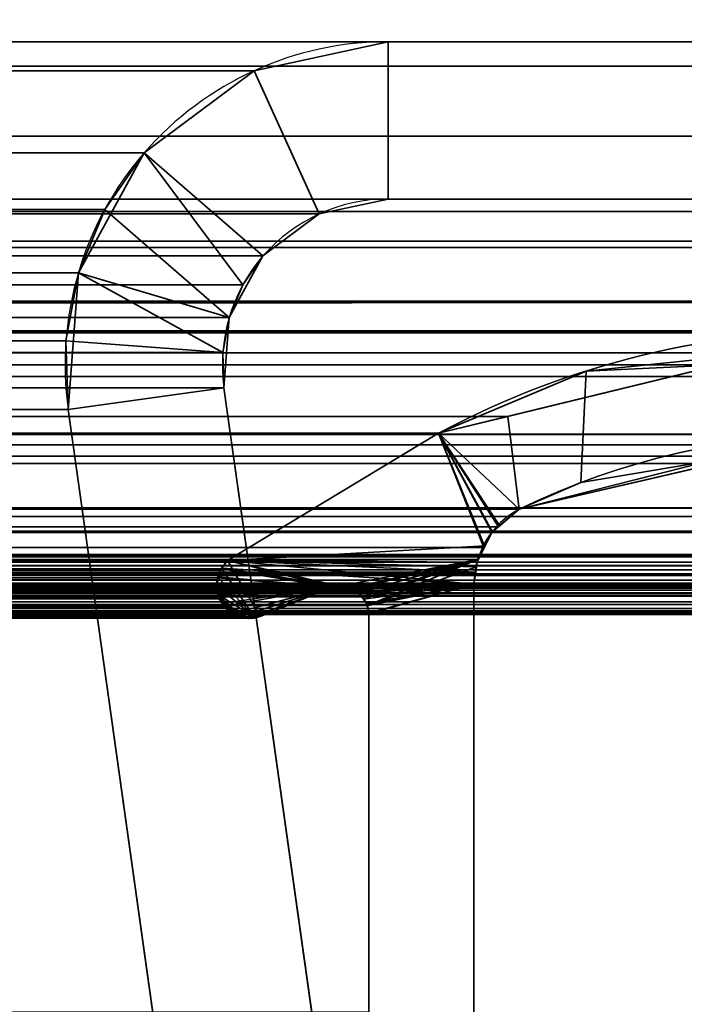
# Model space of a CAD drawing. Header units: millimetres. Extents: x -493 to 6693, y -115 to 135.
# Tile 282 of 656: x 299.67 to 306.01, y 6.82 to 16.21. Entities that reach past the tile are written whole.
import ezdxf

# ---------------------------------------------------------------- set-up
doc = ezdxf.new("R2010")
doc.units = ezdxf.units.MM
doc.layers.add('151', color=7, linetype='Continuous', true_color=0xffffff)

# ---------------------------------------------------------------- blocks, each defined once
blk = doc.blocks.new('UG_SURFACE_001')
at = {"layer": '151', "color": 252, "linetype": 'Continuous', "lineweight": 35}
for points in [[(492.5, -15, 2200.2499), (492.5, 125, 2200.2499), (-492.5, 125, 2200.2499), (-492.5, -15, 2200.2499)], [(-342.5, -15, 2050.2501), (-342.5, 125, 2050.2501), (342.5, 125, 2050.2501), (342.5, -15, 2050.2501)]]:
    blk.add_3dface(points, dxfattribs=at)
blk = doc.blocks.new('UG_SURFACE_151')
at = {"layer": '151', "color": 7, "linetype": 'Continuous', "lineweight": 35}
for points in [[(-309.2689, 12.8066, 2016.5188), (309.2689, 12.8066, 2016.5188), (307.6741, 13.2423, 2014.924)], [(-307.6741, 13.2423, 2014.924), (-309.2689, 12.8066, 2016.5188), (307.6741, 13.2423, 2014.924)], [(307.6741, 13.2423, 2014.924), (306.8175, 13.0339, 2014.0676), (-306.8175, 13.0339, 2014.0676), (-307.6741, 13.2423, 2014.924)], [(304.3227, 12.4271, 2011.5726), (-304.3227, 12.4271, 2011.5726), (-306.8175, 13.0339, 2014.0676), (306.8175, 13.0339, 2014.0676)], [(306.3062, 11.9768, 2013.5562), (304.4322, 11.5427, 2011.6823), (304.3227, 12.4271, 2011.5726), (306.8175, 13.0339, 2014.0676)], [(309.2689, 12.8066, 2016.5188), (-309.2689, 12.8066, 2016.5188), (-311.652, 12.1555, 2018.9021), (311.652, 12.1555, 2018.9021)], [(303.663, 12.2666, 2010.9129), (-303.663, 12.2666, 2010.9129), (-304.3227, 12.4271, 2011.5726), (304.3227, 12.4271, 2011.5726)], [(303.663, 12.2666, 2010.9129), (304.3227, 12.4271, 2011.5726), (304.4322, 11.5427, 2011.6823), (304.2326, 11.3749, 2011.4825)], [(307.5121, 12.2561, 2014.7622), (-308.4338, 12.0469, 2015.6839), (-307.5121, 12.2561, 2014.7622)], [(307.5121, 12.2561, 2014.7622), (308.4338, 12.0469, 2015.6839), (-308.4338, 12.0469, 2015.6839)], [(-307.5121, 12.2561, 2014.7622), (306.3062, 11.9768, 2013.5562), (307.5121, 12.2561, 2014.7622)], [(-307.5121, 12.2561, 2014.7622), (-306.3062, 11.9768, 2013.5562), (306.3062, 11.9768, 2013.5562)], [(303.663, 12.2666, 2010.9129), (301.6499, 11.0514, 2008.8999), (-301.6499, 11.0514, 2008.8999), (-303.663, 12.2666, 2010.9129)], [(304.0937, 11.1752, 2011.3437), (304.0347, 11.0607, 2011.2846), (301.6499, 11.0514, 2008.8999), (303.663, 12.2666, 2010.9129)], [(303.663, 12.2666, 2010.9129), (304.1691, 11.3216, 2011.4191), (304.0937, 11.1752, 2011.3437)], [(304.2326, 11.3749, 2011.4825), (304.1691, 11.3216, 2011.4191), (303.663, 12.2666, 2010.9129)], [(313.4445, 11.0875, 2020.6945), (311.652, 12.1555, 2018.9021), (-311.652, 12.1555, 2018.9021), (-313.4445, 11.0875, 2020.6945)], [(310.595, 11.5565, 2017.8449), (-310.595, 11.5565, 2017.8449), (-308.4338, 12.0469, 2015.6839), (308.4338, 12.0469, 2015.6839)], [(306.3062, 11.9768, 2013.5562), (-306.3062, 11.9768, 2013.5562), (-304.4322, 11.5427, 2011.6823), (304.4322, 11.5427, 2011.6823)], [(-310.7077, 11.4722, 2017.9577), (-310.595, 11.5565, 2017.8449), (310.595, 11.5565, 2017.8449)], [(310.595, 11.5565, 2017.8449), (310.605, 11.552, 2017.8549), (-310.7077, 11.4722, 2017.9577)], [(310.605, 11.552, 2017.8549), (310.7073, 11.4721, 2017.9574), (-310.7077, 11.4722, 2017.9577)], [(310.886, 11.3326, 2018.136), (-310.8725, 11.3488, 2018.1224), (-310.7077, 11.4722, 2017.9577)], [(-310.7077, 11.4722, 2017.9577), (310.7073, 11.4721, 2017.9574), (310.886, 11.3326, 2018.136)], [(304.4322, 11.5427, 2011.6823), (-304.4322, 11.5427, 2011.6823), (-304.2326, 11.3749, 2011.4825), (304.2326, 11.3749, 2011.4825)], [(304.1691, 11.3216, 2011.4191), (-304.2326, 11.3749, 2011.4825), (-304.1691, 11.3216, 2011.4191)], [(304.1691, 11.3216, 2011.4191), (304.2326, 11.3749, 2011.4825), (-304.2326, 11.3749, 2011.4825)], [(311.0107, 11.1085, 2018.2607), (-311.0102, 11.1078, 2018.2602), (-310.8901, 11.318, 2018.1401)], [(310.886, 11.3326, 2018.136), (-310.8901, 11.318, 2018.1401), (-310.8725, 11.3488, 2018.1224)], [(310.886, 11.3326, 2018.136), (310.8926, 11.3208, 2018.1425), (-310.8901, 11.318, 2018.1401)], [(-310.8901, 11.318, 2018.1401), (310.8926, 11.3208, 2018.1425), (311.0107, 11.1085, 2018.2607)], [(-304.1691, 11.3216, 2011.4191), (304.0937, 11.1752, 2011.3437), (304.1691, 11.3216, 2011.4191)], [(-304.1691, 11.3216, 2011.4191), (-304.0937, 11.1752, 2011.3437), (304.0937, 11.1752, 2011.3437)], [(304.0347, 11.0607, 2011.2846), (-304.0937, 11.1752, 2011.3437), (-304.0347, 11.0607, 2011.2846)], [(304.0347, 11.0607, 2011.2846), (304.0937, 11.1752, 2011.3437), (-304.0937, 11.1752, 2011.3437)], [(313.4445, 11.0875, 2020.6945), (-313.4445, 11.0875, 2020.6945), (-313.4978, 11.0368, 2020.7477), (313.4978, 11.0368, 2020.7477)], [(311.0184, 11.0946, 2018.2683), (-311.0615, 10.8663, 2018.3115), (-311.0196, 11.0912, 2018.2695)], [(311.0184, 11.0946, 2018.2683), (311.0615, 10.8663, 2018.3115), (-311.0615, 10.8663, 2018.3115)], [(311.0184, 11.0946, 2018.2683), (-311.0196, 11.0912, 2018.2695), (-311.0102, 11.1078, 2018.2602)], [(-311.0102, 11.1078, 2018.2602), (311.0107, 11.1085, 2018.2607), (311.0184, 11.0946, 2018.2683)], [(-313.5506, 10.9642, 2020.8006), (313.5506, 10.9642, 2020.8006), (313.5326, 11.0036, 2020.7827)], [(-313.5326, 11.0036, 2020.7827), (-313.5506, 10.9642, 2020.8006), (313.5326, 11.0036, 2020.7827)], [(313.5326, 11.0036, 2020.7827), (313.4978, 11.0368, 2020.7477), (-313.4978, 11.0368, 2020.7477), (-313.5326, 11.0036, 2020.7827)], [(-304.0347, 11.0607, 2011.2846), (304.0171, 10.9423, 2011.2672), (304.0347, 11.0607, 2011.2846)], [(-304.0347, 11.0607, 2011.2846), (-304.0171, 10.9423, 2011.2672), (304.0171, 10.9423, 2011.2672)], [(-301.5873, 10.9733, 2008.8372), (-301.6499, 11.0514, 2008.8999), (301.6499, 11.0514, 2008.8999)], [(301.6499, 11.0514, 2008.8999), (301.5881, 10.972, 2008.8382), (-301.5873, 10.9733, 2008.8372)], [(301.5881, 10.972, 2008.8382), (301.6499, 11.0514, 2008.8999), (302.6485, 10.798, 2009.8984)], [(301.6499, 11.0514, 2008.8999), (304.0347, 11.0607, 2011.2846), (304.0171, 10.9423, 2011.2672)], [(301.6499, 11.0514, 2008.8999), (302.7161, 10.8082, 2009.9661), (302.682, 10.8051, 2009.932)], [(302.682, 10.8051, 2009.932), (302.6485, 10.798, 2009.8984), (301.6499, 11.0514, 2008.8999)], [(302.8019, 10.7896, 2010.052), (302.7161, 10.8082, 2009.9661), (301.6499, 11.0514, 2008.8999), (304, 10.8277, 2011.25)], [(304.0171, 10.9423, 2011.2672), (304, 10.8277, 2011.25), (301.6499, 11.0514, 2008.8999)], [(-313.5839, 10.838, 2020.834), (313.5839, 10.838, 2020.834), (313.5758, 10.9091, 2020.8259)], [(-313.5758, 10.9091, 2020.8259), (-313.5839, 10.838, 2020.834), (313.5758, 10.9091, 2020.8259)], [(313.5758, 10.9091, 2020.8259), (313.5682, 10.9257, 2020.8182), (-313.5682, 10.9257, 2020.8182), (-313.5758, 10.9091, 2020.8259)], [(313.5506, 10.9642, 2020.8006), (-313.5506, 10.9642, 2020.8006), (-313.5682, 10.9257, 2020.8182), (313.5682, 10.9257, 2020.8182)], [(304.0171, 10.9423, 2011.2672), (-304.0171, 10.9423, 2011.2672), (-304, 10.8277, 2011.25), (304, 10.8277, 2011.25)], [(-301.5826, 10.9675, 2008.8327), (-301.5873, 10.9733, 2008.8372), (301.5881, 10.972, 2008.8382)], [(-301.5826, 10.9675, 2008.8327), (301.5881, 10.972, 2008.8382), (301.5783, 10.9593, 2008.8282)], [(301.5783, 10.9593, 2008.8282), (-301.5528, 10.8865, 2008.8029), (-301.5826, 10.9675, 2008.8327)], [(301.5783, 10.9593, 2008.8282), (301.5539, 10.8859, 2008.8038), (-301.5528, 10.8865, 2008.8029)], [(301.5539, 10.8859, 2008.8038), (301.5783, 10.9593, 2008.8282), (301.5881, 10.972, 2008.8382), (302.6485, 10.798, 2009.8984)], [(313.5839, 10.838, 2020.834), (-313.5839, 10.838, 2020.834), (-313.5854, 10.8249, 2020.8354)], [(313.5854, 10.8249, 2020.8354), (313.5839, 10.838, 2020.834), (-313.5854, 10.8249, 2020.8354)], [(-313.5854, 10.8249, 2020.8354), (-313.572, 10.7445, 2020.822), (313.572, 10.7445, 2020.822), (313.5854, 10.8249, 2020.8354)], [(312.3996, 10.8171, 2019.6495), (313.1971, 10.5484, 2020.447), (-313.1971, 10.5484, 2020.447), (-312.3996, 10.8171, 2019.6495)], [(312.3996, 10.8171, 2019.6495), (-312.3996, 10.8171, 2019.6495), (-312.3857, 10.8169, 2019.6357)], [(312.3439, 10.826, 2019.594), (-312.3857, 10.8169, 2019.6357), (-312.3131, 10.8159, 2019.5632)], [(312.3439, 10.826, 2019.594), (312.3856, 10.8193, 2019.6357), (-312.3857, 10.8169, 2019.6357)], [(-312.3857, 10.8169, 2019.6357), (312.3856, 10.8193, 2019.6357), (312.3996, 10.8171, 2019.6495)], [(-312.3131, 10.8159, 2019.5632), (312.3137, 10.8195, 2019.5637), (312.3439, 10.826, 2019.594)], [(312.3137, 10.8195, 2019.5637), (-312.3131, 10.8159, 2019.5632), (-312.26, 10.8152, 2019.51)], [(-312.26, 10.8152, 2019.51), (312.2388, 10.8035, 2019.4888), (312.3137, 10.8195, 2019.5637)], [(-312.26, 10.8152, 2019.51), (-312.2396, 10.8032, 2019.4895), (312.2388, 10.8035, 2019.4888)], [(312.2226, 10.8, 2019.4726), (312.2388, 10.8035, 2019.4888), (-312.2396, 10.8032, 2019.4895)], [(312.2042, 10.7898, 2019.4542), (-312.2396, 10.8032, 2019.4895), (-312.1823, 10.7697, 2019.4323)], [(312.2042, 10.7898, 2019.4542), (312.2226, 10.8, 2019.4726), (-312.2396, 10.8032, 2019.4895)], [(-311.0615, 5.7187, 2018.3115), (-311.0615, 10.8663, 2018.3115), (311.0615, 10.8663, 2018.3115), (311.0615, 5.7187, 2018.3115)], [(-304, 10.8277, 2011.25), (-304, 4.7035, 2011.25), (304, 4.7035, 2011.25), (304, 10.8277, 2011.25)], [(302.8019, 10.7896, 2010.052), (-302.8019, 10.7896, 2010.052), (-302.7161, 10.8082, 2009.9661), (302.7161, 10.8082, 2009.9661)], [(302.682, 10.8051, 2009.932), (-302.7161, 10.8082, 2009.9661), (-302.682, 10.8051, 2009.932)], [(302.682, 10.8051, 2009.932), (302.7161, 10.8082, 2009.9661), (-302.7161, 10.8082, 2009.9661)], [(-302.682, 10.8051, 2009.932), (302.6485, 10.798, 2009.8984), (302.682, 10.8051, 2009.932)], [(-302.682, 10.8051, 2009.932), (-302.6485, 10.798, 2009.8984), (302.6485, 10.798, 2009.8984)], [(301.96, 10.5173, 2009.2101), (302.6485, 10.798, 2009.8984), (-302.6485, 10.798, 2009.8984), (-301.96, 10.5173, 2009.2101)], [(-301.5502, 10.8796, 2008.8003), (-301.5528, 10.8865, 2008.8029), (301.5539, 10.8859, 2008.8038)], [(-301.5502, 10.8796, 2008.8003), (301.5539, 10.8859, 2008.8038), (301.5482, 10.8687, 2008.7981)], [(301.5482, 10.8687, 2008.7981), (-301.5448, 10.7907, 2008.7948), (-301.5502, 10.8796, 2008.8003)], [(301.5482, 10.8687, 2008.7981), (301.5464, 10.7907, 2008.7965), (-301.5448, 10.7907, 2008.7948)], [(301.5689, 10.6953, 2008.8189), (301.5461, 10.777, 2008.796), (301.5464, 10.7907, 2008.7965), (302.6485, 10.798, 2009.8984)], [(302.6485, 10.798, 2009.8984), (301.5464, 10.7907, 2008.7965), (301.5482, 10.8687, 2008.7981), (301.5539, 10.8859, 2008.8038)], [(302.6485, 10.798, 2009.8984), (301.6164, 10.6165, 2008.8663), (301.5713, 10.6865, 2008.8212), (301.5689, 10.6953, 2008.8189)], [(302.6485, 10.798, 2009.8984), (301.7019, 10.5484, 2008.9519), (301.6227, 10.6068, 2008.8727), (301.6164, 10.6165, 2008.8663)], [(301.7785, 10.5211, 2009.0284), (301.7296, 10.528, 2008.9796), (301.7019, 10.5484, 2008.9519), (302.6485, 10.798, 2009.8984)], [(302.6485, 10.798, 2009.8984), (301.8747, 10.5076, 2009.1248), (301.7785, 10.5211, 2009.0284)], [(302.6485, 10.798, 2009.8984), (301.96, 10.5173, 2009.2101), (301.903, 10.5036, 2009.1531), (301.8747, 10.5076, 2009.1248)], [(304, 10.8277, 2011.25), (302.8453, 10.7801, 2010.0954), (302.8019, 10.7896, 2010.052)], [(302.8748, 10.7564, 2010.1249), (302.8453, 10.7801, 2010.0954), (304, 10.8277, 2011.25)], [(304, 10.8277, 2011.25), (302.9386, 10.705, 2010.1886), (302.8748, 10.7564, 2010.1249)], [(302.9388, 10.7047, 2010.1888), (302.9386, 10.705, 2010.1886), (304, 10.8277, 2011.25)], [(304, 10.8277, 2011.25), (302.98, 10.6291, 2010.2301), (302.9388, 10.7047, 2010.1888)], [(304, 10.8277, 2011.25), (302.9838, 10.6222, 2010.2339), (302.98, 10.6291, 2010.2301)], [(302.9963, 10.5516, 2010.2463), (302.9838, 10.6222, 2010.2339), (304, 10.8277, 2011.25)], [(304, 10.8277, 2011.25), (302.9979, 10.5427, 2010.2479), (302.9963, 10.5516, 2010.2463)], [(302.9979, 6.7467, 2010.2479), (302.9979, 10.5427, 2010.2479), (304, 10.8277, 2011.25), (304, 4.7035, 2011.25)], [(313.572, 10.7445, 2020.822), (-313.572, 10.7445, 2020.822), (-313.5677, 10.736, 2020.8178), (313.5677, 10.736, 2020.8178)], [(313.5677, 10.736, 2020.8178), (-313.5677, 10.736, 2020.8178), (-313.5287, 10.6585, 2020.7787)], [(313.5287, 10.6585, 2020.7787), (313.5677, 10.736, 2020.8178), (-313.5287, 10.6585, 2020.7787)], [(-312.1823, 10.7697, 2019.4323), (312.1832, 10.7696, 2019.4333), (312.2042, 10.7898, 2019.4542)], [(312.1832, 10.7696, 2019.4333), (-312.1823, 10.7697, 2019.4323), (-312.1634, 10.7586, 2019.4135)], [(-312.1634, 10.7586, 2019.4135), (312.1261, 10.7148, 2019.376), (312.1832, 10.7696, 2019.4333)], [(-312.1634, 10.7586, 2019.4135), (-312.1286, 10.7112, 2019.3787), (312.1261, 10.7148, 2019.376)], [(312.1259, 10.7145, 2019.3758), (312.1261, 10.7148, 2019.376), (-312.1286, 10.7112, 2019.3787)], [(312.1259, 10.7145, 2019.3758), (-312.1286, 10.7112, 2019.3787), (-312.1071, 10.6819, 2019.357)], [(-312.1071, 10.6819, 2019.357), (312.0888, 10.6334, 2019.3388), (312.1259, 10.7145, 2019.3758)], [(302.98, 10.6291, 2010.2301), (-302.98, 10.6291, 2010.2301), (-302.9388, 10.7047, 2010.1888), (302.9388, 10.7047, 2010.1888)], [(302.9388, 10.7047, 2010.1888), (-302.9388, 10.7047, 2010.1888), (-302.9386, 10.705, 2010.1886)], [(-302.9386, 10.705, 2010.1886), (-302.8748, 10.7564, 2010.1249), (302.8748, 10.7564, 2010.1249), (302.9386, 10.705, 2010.1886)], [(302.9386, 10.705, 2010.1886), (302.9388, 10.7047, 2010.1888), (-302.9386, 10.705, 2010.1886)], [(302.8748, 10.7564, 2010.1249), (-302.8748, 10.7564, 2010.1249), (-302.8453, 10.7801, 2010.0954)], [(-302.8453, 10.7801, 2010.0954), (-302.8019, 10.7896, 2010.052), (302.8019, 10.7896, 2010.052), (302.8453, 10.7801, 2010.0954)], [(302.8453, 10.7801, 2010.0954), (302.8748, 10.7564, 2010.1249), (-302.8453, 10.7801, 2010.0954)], [(301.5461, 10.777, 2008.796), (-301.5684, 10.6955, 2008.8184), (-301.5656, 10.7002, 2008.8155)], [(301.5461, 10.777, 2008.796), (301.5689, 10.6953, 2008.8189), (-301.5684, 10.6955, 2008.8184)], [(-301.5656, 10.7002, 2008.8155), (301.5464, 10.7907, 2008.7965), (301.5461, 10.777, 2008.796)], [(-301.5656, 10.7002, 2008.8155), (-301.5448, 10.7899, 2008.7948), (301.5464, 10.7907, 2008.7965)], [(-301.5448, 10.7899, 2008.7948), (-301.5448, 10.7907, 2008.7948), (301.5464, 10.7907, 2008.7965)], [(-313.5287, 10.6585, 2020.7787), (-313.5278, 10.6576, 2020.7777), (313.5278, 10.6576, 2020.7777), (313.5287, 10.6585, 2020.7787)], [(313.5278, 10.6576, 2020.7777), (-313.5278, 10.6576, 2020.7777), (-313.4589, 10.5964, 2020.7088), (313.4589, 10.5964, 2020.7088)], [(-312.1071, 10.6819, 2019.357), (-312.0888, 10.6334, 2019.3388), (312.0888, 10.6334, 2019.3388)], [(312.0888, 6.3541, 2019.3388), (312.0888, 10.6334, 2019.3388), (-312.0888, 10.6334, 2019.3388), (-312.0888, 6.3541, 2019.3388)], [(302.9838, 10.6222, 2010.2339), (-302.9963, 10.5516, 2010.2463), (-302.9838, 10.6222, 2010.2339)], [(302.9838, 10.6222, 2010.2339), (302.9963, 10.5516, 2010.2463), (-302.9963, 10.5516, 2010.2463)], [(-302.9838, 10.6222, 2010.2339), (-302.98, 10.6291, 2010.2301), (302.98, 10.6291, 2010.2301), (302.9838, 10.6222, 2010.2339)], [(-301.6227, 10.6068, 2008.8727), (-301.6166, 10.6167, 2008.8665), (301.6164, 10.6165, 2008.8663)], [(301.6164, 10.6165, 2008.8663), (301.6227, 10.6068, 2008.8727), (-301.6227, 10.6068, 2008.8727)], [(301.5713, 10.6865, 2008.8212), (-301.6166, 10.6167, 2008.8665), (-301.5684, 10.6955, 2008.8184)], [(301.5713, 10.6865, 2008.8212), (301.6164, 10.6165, 2008.8663), (-301.6166, 10.6167, 2008.8665)], [(-301.5684, 10.6955, 2008.8184), (301.5689, 10.6953, 2008.8189), (301.5713, 10.6865, 2008.8212)], [(313.4589, 10.5964, 2020.7088), (-313.4589, 10.5964, 2020.7088), (-313.4325, 10.573, 2020.6826)], [(313.4325, 10.573, 2020.6826), (313.4589, 10.5964, 2020.7088), (-313.4325, 10.573, 2020.6826)], [(313.4017, 10.558, 2020.6518), (-313.4325, 10.573, 2020.6826), (-313.4017, 10.558, 2020.6518)], [(313.4017, 10.558, 2020.6518), (313.4325, 10.573, 2020.6826), (-313.4325, 10.573, 2020.6826)], [(-313.4017, 10.558, 2020.6518), (-313.3788, 10.5549, 2020.6287), (313.3788, 10.5549, 2020.6287), (313.4017, 10.558, 2020.6518)], [(313.3788, 10.5549, 2020.6287), (-313.3788, 10.5549, 2020.6287), (-313.2904, 10.543, 2020.5405), (313.2904, 10.543, 2020.5405)], [(313.2478, 10.5372, 2020.4978), (-313.2904, 10.543, 2020.5405), (-313.2478, 10.5372, 2020.4978)], [(313.2478, 10.5372, 2020.4978), (313.2904, 10.543, 2020.5405), (-313.2904, 10.543, 2020.5405)], [(-313.2478, 10.5372, 2020.4978), (313.1971, 10.5484, 2020.447), (313.2478, 10.5372, 2020.4978)], [(-313.2478, 10.5372, 2020.4978), (-313.1971, 10.5484, 2020.447), (313.1971, 10.5484, 2020.447)], [(302.9979, 10.5427, 2010.2479), (-302.9979, 10.5427, 2010.2479), (-302.9963, 10.5516, 2010.2463), (302.9963, 10.5516, 2010.2463)], [(302.9979, 10.5427, 2010.2479), (302.9979, 6.7467, 2010.2479), (-302.9979, 6.7467, 2010.2479), (-302.9979, 10.5427, 2010.2479)], [(-301.96, 10.5173, 2009.2101), (-301.8739, 10.5128, 2009.1238), (301.8747, 10.5076, 2009.1248)], [(301.8747, 10.5076, 2009.1248), (301.903, 10.5036, 2009.1531), (-301.96, 10.5173, 2009.2101)], [(301.903, 10.5036, 2009.1531), (301.96, 10.5173, 2009.2101), (-301.96, 10.5173, 2009.2101)], [(-301.7878, 10.5084, 2009.0377), (301.7785, 10.5211, 2009.0284), (301.8747, 10.5076, 2009.1248)], [(-301.7878, 10.5084, 2009.0377), (-301.7784, 10.5132, 2009.0284), (301.7785, 10.5211, 2009.0284)], [(301.7296, 10.528, 2008.9796), (-301.7784, 10.5132, 2009.0284), (-301.7021, 10.5516, 2008.9521)], [(301.7296, 10.528, 2008.9796), (301.7785, 10.5211, 2009.0284), (-301.7784, 10.5132, 2009.0284)], [(301.7019, 10.5484, 2008.9519), (-301.7021, 10.5516, 2008.9521), (-301.6545, 10.5755, 2008.9045)], [(-301.7021, 10.5516, 2008.9521), (301.7019, 10.5484, 2008.9519), (301.7296, 10.528, 2008.9796)], [(-301.6545, 10.5755, 2008.9045), (301.6227, 10.6068, 2008.8727), (301.7019, 10.5484, 2008.9519)], [(-301.6545, 10.5755, 2008.9045), (-301.6227, 10.6068, 2008.8727), (301.6227, 10.6068, 2008.8727)], [(301.8747, 10.5076, 2009.1248), (-301.8739, 10.5128, 2009.1238), (-301.7878, 10.5084, 2009.0377)]]:
    blk.add_3dface(points, dxfattribs=at)
blk = doc.blocks.new('UG_SURFACE_152')
at = {"layer": '151', "color": 7, "linetype": 'Continuous', "lineweight": 35}
for points in [[(306.2365, 11.9993, -7.75), (305.0178, 11.7957, -7.75), (305.0702, 12.8596, -7.75), (306.3297, 12.9878, -7.75)], [(306.3414, 12.9181, 2013.5913), (306.3297, 12.9878, -7.75), (305.0702, 12.8596, -7.75)], [(303.663, 12.2666, 2010.9129), (306.3414, 12.9181, 2013.5913), (305.0702, 12.8596, -7.75)], [(306.3414, 12.9181, 2013.5913), (303.663, 12.2666, 2010.9129), (304.4322, 11.5427, 2011.6823), (306.2342, 11.9601, 2013.4842)], [(305.0702, 12.8596, -7.75), (303.663, 12.2666, -7.75), (303.663, 12.2666, 2010.9129)], [(305.0178, 11.7957, -7.75), (304.4322, 11.5427, -7.75), (303.663, 12.2666, -7.75), (305.0702, 12.8596, -7.75)], [(303.663, 12.2666, -7.75), (301.6499, 11.0514, -7.75), (301.6499, 11.0514, 2008.8999), (303.663, 12.2666, 2010.9129)], [(301.6499, 11.0514, -7.75), (303.663, 12.2666, -7.75), (304.1743, 11.3282, -7.75), (304.1058, 11.1916, -7.75)], [(303.663, 12.2666, 2010.9129), (301.6499, 11.0514, 2008.8999), (304.0347, 11.0607, 2011.2846), (304.1008, 11.1889, 2011.3509)], [(303.663, 12.2666, -7.75), (304.4322, 11.5427, -7.75), (304.243, 11.3854, -7.75)], [(304.243, 11.3854, -7.75), (304.1743, 11.3282, -7.75), (303.663, 12.2666, -7.75)], [(303.663, 12.2666, 2010.9129), (304.1691, 11.3216, 2011.4191), (304.2403, 11.3814, 2011.4903)], [(304.2403, 11.3814, 2011.4903), (304.4322, 11.5427, 2011.6823), (303.663, 12.2666, 2010.9129)], [(304.1008, 11.1889, 2011.3509), (304.1691, 11.3216, 2011.4191), (303.663, 12.2666, 2010.9129)], [(306.2365, 11.9993, -7.75), (306.2342, 11.9601, 2013.4842), (304.4322, 11.5427, 2011.6823)], [(304.4322, 11.5427, 2011.6823), (305.0178, 11.7957, -7.75), (306.2365, 11.9993, -7.75)], [(304.4322, 11.5427, 2011.6823), (304.4322, 11.5427, -7.75), (305.0178, 11.7957, -7.75)], [(304.4322, 11.5427, -7.75), (304.4322, 11.5427, 2011.6823), (304.2403, 11.3814, 2011.4903)], [(304.2403, 11.3814, 2011.4903), (304.243, 11.3854, -7.75), (304.4322, 11.5427, -7.75)], [(304.243, 11.3854, -7.75), (304.2403, 11.3814, 2011.4903), (304.1691, 11.3216, 2011.4191)], [(304.1691, 11.3216, 2011.4191), (304.1743, 11.3282, -7.75), (304.243, 11.3854, -7.75)], [(304.1691, 11.3216, 2011.4191), (304.1008, 11.1889, 2011.3509), (304.1058, 11.1916, -7.75)], [(304.1691, 11.3216, 2011.4191), (304.1058, 11.1916, -7.75), (304.1743, 11.3282, -7.75)], [(304.1058, 11.1916, -7.75), (304.0276, 11.0359, -7.75), (301.6499, 11.0514, -7.75)], [(304.0276, 11.0359, -7.75), (304.1058, 11.1916, -7.75), (304.1008, 11.1889, 2011.3509)], [(304.0276, 11.0359, -7.75), (304.1008, 11.1889, 2011.3509), (304.0347, 11.0607, 2011.2846)], [(301.6499, 11.0514, -7.75), (301.5957, 10.9786, -7.75), (301.5933, 10.9786, 2008.8432)], [(301.5933, 10.9786, 2008.8432), (301.6499, 11.0514, 2008.8999), (301.6499, 11.0514, -7.75)], [(301.6499, 11.0514, 2008.8999), (301.5933, 10.9786, 2008.8432), (301.9032, 10.5143, 2009.1531), (301.96, 10.5173, 2009.2101)], [(304.0219, 10.9929, -7.75), (304, 10.8277, -7.75), (301.5957, 10.9786, -7.75), (301.6499, 11.0514, -7.75)], [(302.682, 10.8051, 2009.932), (302.7161, 10.8082, 2009.9661), (304.0347, 11.0607, 2011.2846), (301.6499, 11.0514, 2008.8999)], [(301.6499, 11.0514, -7.75), (304.0276, 11.0359, -7.75), (304.0219, 10.9929, -7.75)], [(301.6499, 11.0514, 2008.8999), (302.6485, 10.798, 2009.8984), (302.682, 10.8051, 2009.932)], [(301.96, 10.5173, 2009.2101), (302.6485, 10.798, 2009.8984), (301.6499, 11.0514, 2008.8999)], [(304.0347, 11.0607, 2011.2846), (302.7161, 10.8082, 2009.9661), (302.8116, 10.7875, 2010.0615)], [(302.8116, 10.7875, 2010.0615), (302.8453, 10.7801, 2010.0954), (304.0347, 11.0607, 2011.2846)], [(304.0347, 11.0607, 2011.2846), (302.8453, 10.7801, 2010.0954), (302.8899, 10.7442, 2010.1399)], [(302.8899, 10.7442, 2010.1399), (302.9386, 10.705, 2010.1886), (304.0347, 11.0607, 2011.2846)], [(304.0347, 11.0607, 2011.2846), (302.9386, 10.705, 2010.1886), (302.9489, 10.6862, 2010.1988)], [(302.9489, 10.6862, 2010.1988), (302.9838, 10.6222, 2010.2339), (304.0347, 11.0607, 2011.2846)], [(304.0244, 10.9915, 2011.2743), (304.0347, 11.0607, 2011.2846), (302.9838, 10.6222, 2010.2339), (302.9839, 10.6216, 2010.2339)], [(302.9839, 10.6216, 2010.2339), (302.9979, 10.5427, 2010.2479), (304, 10.8277, 2011.25), (304.0244, 10.9915, 2011.2743)], [(304.0219, 10.9929, -7.75), (304.0244, 10.9915, 2011.2743), (304, 10.8277, 2011.25)], [(304, 10.8277, 2011.25), (304, 10.8277, -7.75), (304.0219, 10.9929, -7.75)], [(304.0347, 11.0607, 2011.2846), (304.0219, 10.9929, -7.75), (304.0276, 11.0359, -7.75)], [(304.0347, 11.0607, 2011.2846), (304.0244, 10.9915, 2011.2743), (304.0219, 10.9929, -7.75)], [(301.5595, 10.8957, -7.75), (301.5443, 10.835, -7.75), (301.5468, 10.8101, 2008.7969)], [(301.5478, 10.8108, -7.75), (301.5443, 10.835, -7.75), (301.5595, 10.8957, -7.75), (302.6485, 10.798, -7.75)], [(301.5468, 10.8101, 2008.7969), (301.5482, 10.8687, 2008.7981), (301.5595, 10.8957, -7.75)], [(301.9032, 10.5143, 2009.1531), (301.557, 10.8953, 2008.8069), (301.5482, 10.8687, 2008.7981), (301.5468, 10.8101, 2008.7969)], [(301.5482, 10.8687, 2008.7981), (301.557, 10.8953, 2008.8069), (301.5595, 10.8957, -7.75)], [(301.5957, 10.9786, -7.75), (301.5724, 10.9473, -7.75), (301.557, 10.8953, 2008.8069)], [(301.557, 10.8953, 2008.8069), (301.5783, 10.9593, 2008.8282), (301.5957, 10.9786, -7.75)], [(301.9032, 10.5143, 2009.1531), (301.5933, 10.9786, 2008.8432), (301.5783, 10.9593, 2008.8282), (301.557, 10.8953, 2008.8069)], [(301.5724, 10.9473, -7.75), (301.5595, 10.8957, -7.75), (301.557, 10.8953, 2008.8069)], [(301.5595, 10.8957, -7.75), (301.5724, 10.9473, -7.75), (301.5957, 10.9786, -7.75), (302.6485, 10.798, -7.75)], [(301.5783, 10.9593, 2008.8282), (301.5933, 10.9786, 2008.8432), (301.5957, 10.9786, -7.75)], [(301.5957, 10.9786, -7.75), (302.7161, 10.8082, -7.75), (302.682, 10.8051, -7.75)], [(302.682, 10.8051, -7.75), (302.6485, 10.798, -7.75), (301.5957, 10.9786, -7.75)], [(302.7161, 10.8082, -7.75), (301.5957, 10.9786, -7.75), (304, 10.8277, -7.75)], [(301.5443, 10.835, -7.75), (301.5478, 10.8108, -7.75), (301.5468, 10.8101, 2008.7969)], [(301.5461, 10.777, 2008.796), (301.5478, 10.8108, -7.75), (301.5605, 10.7233, -7.75)], [(301.5461, 10.777, 2008.796), (301.5468, 10.8101, 2008.7969), (301.5478, 10.8108, -7.75)], [(301.9032, 10.5143, 2009.1531), (301.5468, 10.8101, 2008.7969), (301.5461, 10.777, 2008.796), (301.5607, 10.7246, 2008.8108)], [(302.6485, 10.798, -7.75), (301.5605, 10.7233, -7.75), (301.5478, 10.8108, -7.75)], [(301.6005, 10.644, -7.75), (301.5628, 10.7075, -7.75), (301.5605, 10.7233, -7.75), (302.6485, 10.798, -7.75)], [(301.6005, 10.644, -7.75), (302.6485, 10.798, -7.75), (301.96, 10.5173, -7.75), (301.9027, 10.5083, -7.75)], [(301.96, 10.5173, -7.75), (302.6485, 10.798, -7.75), (302.6485, 10.798, 2009.8984), (301.96, 10.5173, 2009.2101)], [(302.682, 10.8051, 2009.932), (302.6485, 10.798, -7.75), (302.682, 10.8051, -7.75)], [(302.682, 10.8051, 2009.932), (302.6485, 10.798, 2009.8984), (302.6485, 10.798, -7.75)], [(302.682, 10.8051, -7.75), (302.7161, 10.8082, 2009.9661), (302.682, 10.8051, 2009.932)], [(302.682, 10.8051, -7.75), (302.7161, 10.8082, -7.75), (302.7161, 10.8082, 2009.9661)], [(302.8117, 10.7909, -7.75), (302.7161, 10.8082, -7.75), (304, 10.8277, -7.75)], [(302.8117, 10.7909, -7.75), (302.8116, 10.7875, 2010.0615), (302.7161, 10.8082, 2009.9661)], [(302.7161, 10.8082, 2009.9661), (302.7161, 10.8082, -7.75), (302.8117, 10.7909, -7.75)], [(304, 10.8277, -7.75), (302.828, 10.7879, -7.75), (302.8117, 10.7909, -7.75)], [(302.8906, 10.7476, -7.75), (302.828, 10.7879, -7.75), (304, 10.8277, -7.75)], [(304, 10.8277, -7.75), (302.9121, 10.7338, -7.75), (302.8906, 10.7476, -7.75)], [(302.9462, 10.685, -7.75), (302.9121, 10.7338, -7.75), (304, 10.8277, -7.75)], [(304, 10.8277, -7.75), (302.9763, 10.6419, -7.75), (302.9462, 10.685, -7.75)], [(302.9808, 10.6209, -7.75), (302.9763, 10.6419, -7.75), (304, 10.8277, -7.75)], [(304, 10.8277, -7.75), (302.9979, 10.5427, -7.75), (302.9808, 10.6209, -7.75)], [(304, 10.8277, -7.75), (304, 4.7035, -7.75), (302.9979, 6.7467, -7.75), (302.9979, 10.5427, -7.75)], [(304, 4.7035, 2011.25), (304, 10.8277, 2011.25), (302.9979, 10.5427, 2010.2479), (302.9979, 6.7467, 2010.2479)], [(304, 10.8277, 2011.25), (304, 4.7035, 2011.25), (304, 4.7035, -7.75), (304, 10.8277, -7.75)], [(301.5605, 10.7233, -7.75), (301.5607, 10.7246, 2008.8108), (301.5461, 10.777, 2008.796)], [(301.5713, 10.6865, 2008.8212), (301.5607, 10.7246, 2008.8108), (301.5605, 10.7233, -7.75)], [(301.5713, 10.6865, 2008.8212), (301.5605, 10.7233, -7.75), (301.5628, 10.7075, -7.75)], [(301.7015, 10.5519, 2008.9514), (301.5607, 10.7246, 2008.8108), (301.5713, 10.6865, 2008.8212), (301.5985, 10.6444, 2008.8484)], [(301.7015, 10.5519, 2008.9514), (301.7878, 10.5084, 2009.0377), (301.7972, 10.5089, 2009.0473), (301.5607, 10.7246, 2008.8108)], [(301.7972, 10.5089, 2009.0473), (301.9032, 10.5143, 2009.1531), (301.5607, 10.7246, 2008.8108)], [(301.5628, 10.7075, -7.75), (301.5985, 10.6444, 2008.8484), (301.5713, 10.6865, 2008.8212)], [(301.5628, 10.7075, -7.75), (301.6005, 10.644, -7.75), (301.5985, 10.6444, 2008.8484)], [(302.8116, 10.7875, 2010.0615), (302.8117, 10.7909, -7.75), (302.828, 10.7879, -7.75)], [(302.8116, 10.7875, 2010.0615), (302.828, 10.7879, -7.75), (302.8906, 10.7476, -7.75)], [(302.8906, 10.7476, -7.75), (302.8453, 10.7801, 2010.0954), (302.8116, 10.7875, 2010.0615)], [(302.8906, 10.7476, -7.75), (302.8899, 10.7442, 2010.1399), (302.8453, 10.7801, 2010.0954)], [(302.8899, 10.7442, 2010.1399), (302.8906, 10.7476, -7.75), (302.9121, 10.7338, -7.75)], [(302.9462, 10.685, -7.75), (302.9386, 10.705, 2010.1886), (302.8899, 10.7442, 2010.1399)], [(302.8899, 10.7442, 2010.1399), (302.9121, 10.7338, -7.75), (302.9462, 10.685, -7.75)], [(302.9462, 10.685, -7.75), (302.9489, 10.6862, 2010.1988), (302.9386, 10.705, 2010.1886)], [(301.6227, 10.6068, -7.75), (301.6227, 10.6068, 2008.8727), (301.5985, 10.6444, 2008.8484)], [(301.5985, 10.6444, 2008.8484), (301.6005, 10.644, -7.75), (301.6227, 10.6068, -7.75)], [(301.5985, 10.6444, 2008.8484), (301.6227, 10.6068, 2008.8727), (301.6545, 10.5755, 2008.9045), (301.7015, 10.5519, 2008.9514)], [(301.6005, 10.644, -7.75), (301.9027, 10.5083, -7.75), (301.8523, 10.5004, -7.75), (301.7987, 10.5127, -7.75)], [(301.7024, 10.5477, -7.75), (301.6227, 10.6068, -7.75), (301.6005, 10.644, -7.75), (301.7987, 10.5127, -7.75)], [(302.9489, 10.6862, 2010.1988), (302.9462, 10.685, -7.75), (302.9763, 10.6419, -7.75)], [(302.9763, 10.6419, -7.75), (302.9838, 10.6222, 2010.2339), (302.9489, 10.6862, 2010.1988)], [(302.9838, 10.6222, 2010.2339), (302.9763, 10.6419, -7.75), (302.9808, 10.6209, -7.75)], [(302.9808, 10.6209, -7.75), (302.9839, 10.6216, 2010.2339), (302.9838, 10.6222, 2010.2339)], [(302.9839, 10.6216, 2010.2339), (302.9808, 10.6209, -7.75), (302.9979, 10.5427, -7.75)], [(302.9979, 10.5427, -7.75), (302.9979, 10.5427, 2010.2479), (302.9839, 10.6216, 2010.2339)], [(301.6545, 10.5755, 2008.9045), (301.6227, 10.6068, -7.75), (301.7024, 10.5477, -7.75)], [(301.6545, 10.5755, 2008.9045), (301.6227, 10.6068, 2008.8727), (301.6227, 10.6068, -7.75)], [(301.7024, 10.5477, -7.75), (301.7015, 10.5519, 2008.9514), (301.6545, 10.5755, 2008.9045)], [(301.7878, 10.5084, 2009.0377), (301.7015, 10.5519, 2008.9514), (301.7024, 10.5477, -7.75)], [(301.7878, 10.5084, 2009.0377), (301.7024, 10.5477, -7.75), (301.7276, 10.529, -7.75)], [(301.7987, 10.5127, -7.75), (301.7276, 10.529, -7.75), (301.7024, 10.5477, -7.75)], [(301.7878, 10.5084, 2009.0377), (301.7276, 10.529, -7.75), (301.7987, 10.5127, -7.75)], [(301.9032, 10.5143, 2009.1531), (301.9027, 10.5083, -7.75), (301.96, 10.5173, -7.75)], [(301.96, 10.5173, -7.75), (301.96, 10.5173, 2009.2101), (301.9032, 10.5143, 2009.1531)], [(302.9979, 10.5427, -7.75), (302.9979, 6.7467, -7.75), (302.9979, 6.7467, 2010.2479), (302.9979, 10.5427, 2010.2479)], [(301.7987, 10.5127, -7.75), (301.7972, 10.5089, 2009.0473), (301.7878, 10.5084, 2009.0377)], [(301.8523, 10.5004, -7.75), (301.9032, 10.5143, 2009.1531), (301.7972, 10.5089, 2009.0473)], [(301.7972, 10.5089, 2009.0473), (301.7987, 10.5127, -7.75), (301.8523, 10.5004, -7.75)], [(301.8523, 10.5004, -7.75), (301.9027, 10.5083, -7.75), (301.9032, 10.5143, 2009.1531)]]:
    blk.add_3dface(points, dxfattribs=at)
blk = doc.blocks.new('UG_SURFACE_157')
at = {"layer": '151', "color": 252, "linetype": 'Continuous', "lineweight": 35}
for points in [[(311.42, 16, 2018.6701), (-311.42, 16, 2018.6701), (-312.5987, 15.7655, 2019.8486), (312.5987, 15.7655, 2019.8486)], [(-311.42, 16, 2018.6701), (311.42, 16, 2018.6701), (303.1802, 16, 2010.4303), (-303.1802, 16, 2010.4303)], [(301.903, 15.7227, 2009.1529), (-301.903, 15.7227, 2009.1529), (-303.1802, 16, 2010.4303), (303.1802, 16, 2010.4303)], [(303.1802, 14.5, 2010.4303), (302.525, 14.3577, 2009.7749), (301.903, 15.7227, 2009.1529), (303.1802, 16, 2010.4303)], [(311.42, 14.5, 2018.6701), (303.1802, 14.5, 2010.4303), (303.1802, 16, 2010.4303), (311.42, 16, 2018.6701)], [(312.5987, 15.7655, 2019.8486), (-312.5987, 15.7655, 2019.8486), (-313.5979, 15.0979, 2020.8478), (313.5979, 15.0979, 2020.8478)], [(300.8557, 14.9407, 2008.1058), (-300.8557, 14.9407, 2008.1058), (-301.903, 15.7227, 2009.1529), (301.903, 15.7227, 2009.1529)], [(300.8557, 14.9407, 2008.1058), (301.903, 15.7227, 2009.1529), (302.525, 14.3577, 2009.7749), (301.9878, 13.9566, 2009.2378)], [(313.5979, 15.0979, 2020.8478), (-313.5979, 15.0979, 2020.8478), (-314.2655, 14.0987, 2021.5156), (314.2655, 14.0987, 2021.5156)], [(-300.4799, 14.4014, 2007.73), (-300.8557, 14.9407, 2008.1058), (300.8557, 14.9407, 2008.1058)], [(-300.4799, 14.4014, 2007.73), (300.8557, 14.9407, 2008.1058), (300.4799, 14.4014, 2007.73)], [(301.795, 13.68, 2009.0449), (301.6653, 13.3687, 2008.9152), (300.4799, 14.4014, 2007.73), (300.8557, 14.9407, 2008.1058)], [(300.8557, 14.9407, 2008.1058), (301.9878, 13.9566, 2009.2378), (301.795, 13.68, 2009.0449)], [(312.0247, 14.3797, 2019.2747), (-312.0247, 14.3797, 2019.2747), (-311.42, 14.5, 2018.6701), (311.42, 14.5, 2018.6701)], [(-311.42, 14.5, 2018.6701), (-303.1802, 14.5, 2010.4303), (303.1802, 14.5, 2010.4303), (311.42, 14.5, 2018.6701)], [(303.1802, 14.5, 2010.4303), (-303.1802, 14.5, 2010.4303), (-302.525, 14.3577, 2009.7749), (302.525, 14.3577, 2009.7749)], [(312.5372, 14.0372, 2019.7873), (-312.5372, 14.0372, 2019.7873), (-312.0247, 14.3797, 2019.2747), (312.0247, 14.3797, 2019.2747)], [(300.4799, 14.4014, 2007.73), (-300.2271, 13.7948, 2007.477), (-300.4799, 14.4014, 2007.73)], [(300.4799, 14.4014, 2007.73), (300.2271, 13.7948, 2007.477), (-300.2271, 13.7948, 2007.477)], [(300.2271, 13.7948, 2007.477), (300.4799, 14.4014, 2007.73), (301.6653, 13.3687, 2008.9152), (301.6046, 13.0371, 2008.8546)], [(302.525, 14.3577, 2009.7749), (-302.525, 14.3577, 2009.7749), (-301.9878, 13.9566, 2009.2378), (301.9878, 13.9566, 2009.2378)], [(314.4408, 13.5209, 2021.6908), (314.2655, 14.0987, 2021.5156), (-314.2655, 14.0987, 2021.5156), (-314.4408, 13.5209, 2021.6908)], [(312.8797, 13.5246, 2020.1297), (-312.8797, 13.5246, 2020.1297), (-312.5372, 14.0372, 2019.7873), (312.5372, 14.0372, 2019.7873)], [(301.795, 13.68, 2009.0449), (-301.9878, 13.9566, 2009.2378), (-301.795, 13.68, 2009.0449)], [(301.795, 13.68, 2009.0449), (301.9878, 13.9566, 2009.2378), (-301.9878, 13.9566, 2009.2378)], [(-300.1087, 13.1483, 2007.3588), (-300.2271, 13.7948, 2007.477), (300.2271, 13.7948, 2007.477)], [(-300.1087, 13.1483, 2007.3588), (300.2271, 13.7948, 2007.477), (300.1087, 13.1483, 2007.3588)], [(301.6046, 13.0371, 2008.8546), (300.1087, 13.1483, 2007.3588), (300.2271, 13.7948, 2007.477)], [(-301.795, 13.68, 2009.0449), (301.6653, 13.3687, 2008.9152), (301.795, 13.68, 2009.0449)], [(-301.795, 13.68, 2009.0449), (-301.6653, 13.3687, 2008.9152), (301.6653, 13.3687, 2008.9152)], [(-312.9697, 13.2282, 2020.2196), (-312.8797, 13.5246, 2020.1297), (312.8797, 13.5246, 2020.1297), (312.9697, 13.2282, 2020.2196)], [(-314.5, 12.92, 2021.75), (314.5, 12.92, 2021.75), (314.4408, 13.5209, 2021.6908)], [(-314.4408, 13.5209, 2021.6908), (-314.5, 12.92, 2021.75), (314.4408, 13.5209, 2021.6908)], [(301.6046, 13.0371, 2008.8546), (-301.6653, 13.3687, 2008.9152), (-301.6046, 13.0371, 2008.8546)], [(301.6046, 13.0371, 2008.8546), (301.6653, 13.3687, 2008.9152), (-301.6653, 13.3687, 2008.9152)], [(312.9697, 13.2282, 2020.2196), (-313, 12.92, 2020.2501), (-312.9697, 13.2282, 2020.2196)], [(312.9697, 13.2282, 2020.2196), (313, 12.92, 2020.2501), (-313, 12.92, 2020.2501)], [(300.1087, 13.1483, 2007.3588), (-300.1302, 12.4913, 2007.3802), (-300.1087, 13.1483, 2007.3588)], [(300.1087, 13.1483, 2007.3588), (300.1302, 12.4913, 2007.3802), (-300.1302, 12.4913, 2007.3802)], [(300.1302, 12.4913, 2007.3802), (300.1087, 13.1483, 2007.3588), (301.6046, 13.0371, 2008.8546), (301.6156, 12.7001, 2008.8656)], [(-301.6046, 13.0371, 2008.8546), (-301.6156, 12.7001, 2008.8656), (301.6156, 12.7001, 2008.8656)], [(-301.6046, 13.0371, 2008.8546), (301.6156, 12.7001, 2008.8656), (301.6046, 13.0371, 2008.8546)], [(-314.5, -21.92, 2021.75), (314.5, -21.92, 2021.75), (314.5, 12.92, 2021.75), (-314.5, 12.92, 2021.75)], [(-313, -21.92, 2020.2501), (-313, 12.92, 2020.2501), (313, 12.92, 2020.2501), (313, -21.92, 2020.2501)], [(-301.6156, 12.7001, 2008.8656), (-302.4781, 6.5631, 2009.7282), (302.4781, 6.5631, 2009.7282), (301.6156, 12.7001, 2008.8656)], [(300.9927, 6.3544, 2008.2426), (300.1302, 12.4913, 2007.3802), (301.6156, 12.7001, 2008.8656), (302.4781, 6.5631, 2009.7282)], [(-300.1302, 12.4913, 2007.3802), (300.1302, 12.4913, 2007.3802), (300.9927, 6.3544, 2008.2426), (-300.9927, 6.3544, 2008.2426)]]:
    blk.add_3dface(points, dxfattribs=at)
blk = doc.blocks.new('UG_SURFACE_158')
at = {"layer": '151', "color": 252, "linetype": 'Continuous', "lineweight": 35}
for points in [[(303.1802, 16, 2010.4303), (303.1802, 16, -7.75), (301.903, 15.7227, -7.75), (301.903, 15.7227, 2009.1529)], [(303.1802, 14.5, -7.75), (302.525, 14.3577, -7.75), (301.903, 15.7227, -7.75), (303.1802, 16, -7.75)], [(303.1802, 16, 2010.4303), (301.903, 15.7227, 2009.1529), (302.525, 14.3577, 2009.7749), (303.1802, 14.5, 2010.4303)], [(311.42, 16, 2018.6701), (311.42, 16, -7.75), (303.1802, 16, -7.75), (303.1802, 16, 2010.4303)], [(311.42, 14.5, -7.75), (303.1802, 14.5, -7.75), (303.1802, 16, -7.75), (311.42, 16, -7.75)], [(311.42, 16, 2018.6701), (303.1802, 16, 2010.4303), (303.1802, 14.5, 2010.4303), (311.42, 14.5, 2018.6701)], [(301.903, 15.7227, 2009.1529), (301.903, 15.7227, -7.75), (300.8557, 14.9407, -7.75), (300.8557, 14.9407, 2008.1058)], [(302.525, 14.3577, -7.75), (301.9878, 13.9566, -7.75), (300.8557, 14.9407, -7.75), (301.903, 15.7227, -7.75)], [(301.9878, 13.9566, 2009.2378), (302.525, 14.3577, 2009.7749), (301.903, 15.7227, 2009.1529), (300.8557, 14.9407, 2008.1058)], [(300.8557, 14.9407, -7.75), (300.2271, 13.7948, -7.75), (300.2271, 13.7948, 2007.477)], [(300.2271, 13.7948, 2007.477), (300.4799, 14.4014, 2007.73), (300.8557, 14.9407, -7.75)], [(300.2271, 13.7948, -7.75), (300.8557, 14.9407, -7.75), (301.9878, 13.9566, -7.75), (301.6653, 13.3687, -7.75)], [(300.4799, 14.4014, 2007.73), (300.8557, 14.9407, 2008.1058), (300.8557, 14.9407, -7.75)], [(300.8557, 14.9407, 2008.1058), (300.4799, 14.4014, 2007.73), (301.6653, 13.3687, 2008.9152), (301.795, 13.68, 2009.0449)], [(301.795, 13.68, 2009.0449), (301.9878, 13.9566, 2009.2378), (300.8557, 14.9407, 2008.1058)], [(302.525, 14.3577, 2009.7749), (302.525, 14.3577, -7.75), (303.1802, 14.5, -7.75), (303.1802, 14.5, 2010.4303)], [(311.42, 14.5, 2018.6701), (303.1802, 14.5, 2010.4303), (303.1802, 14.5, -7.75), (311.42, 14.5, -7.75)], [(301.6046, 13.0371, 2008.8546), (301.6653, 13.3687, 2008.9152), (300.4799, 14.4014, 2007.73), (300.2271, 13.7948, 2007.477)], [(301.9878, 13.9566, 2009.2378), (301.9878, 13.9566, -7.75), (302.525, 14.3577, -7.75), (302.525, 14.3577, 2009.7749)], [(301.795, 13.68, 2009.0449), (301.6653, 13.3687, -7.75), (301.9878, 13.9566, -7.75)], [(301.9878, 13.9566, -7.75), (301.9878, 13.9566, 2009.2378), (301.795, 13.68, 2009.0449)], [(300.1087, 13.1483, 2007.3588), (300.2271, 13.7948, -7.75), (300.1302, 12.4913, -7.75)], [(300.1087, 13.1483, 2007.3588), (300.2271, 13.7948, 2007.477), (300.2271, 13.7948, -7.75)], [(300.2271, 13.7948, 2007.477), (300.1087, 13.1483, 2007.3588), (301.6046, 13.0371, 2008.8546)], [(300.1302, 12.4913, -7.75), (300.2271, 13.7948, -7.75), (301.6653, 13.3687, -7.75), (301.6156, 12.7001, -7.75)], [(301.795, 13.68, 2009.0449), (301.6653, 13.3687, 2008.9152), (301.6653, 13.3687, -7.75)], [(301.6653, 13.3687, -7.75), (301.6653, 13.3687, 2008.9152), (301.6046, 13.0371, 2008.8546)], [(301.6046, 13.0371, 2008.8546), (301.6156, 12.7001, -7.75), (301.6653, 13.3687, -7.75)], [(300.1302, 12.4913, -7.75), (300.1302, 12.4913, 2007.3802), (300.1087, 13.1483, 2007.3588)], [(301.6156, 12.7001, 2008.8656), (301.6046, 13.0371, 2008.8546), (300.1087, 13.1483, 2007.3588), (300.1302, 12.4913, 2007.3802)], [(301.6046, 13.0371, 2008.8546), (301.6156, 12.7001, 2008.8656), (301.6156, 12.7001, -7.75)], [(300.9927, 6.3544, -7.75), (300.1302, 12.4913, -7.75), (301.6156, 12.7001, -7.75), (302.4781, 6.5631, -7.75)], [(302.4781, 6.5631, 2009.7282), (301.6156, 12.7001, 2008.8656), (300.1302, 12.4913, 2007.3802), (300.9927, 6.3544, 2008.2426)], [(301.6156, 12.7001, 2008.8656), (302.4781, 6.5631, 2009.7282), (302.4781, 6.5631, -7.75), (301.6156, 12.7001, -7.75)], [(300.1302, 12.4913, 2007.3802), (300.1302, 12.4913, -7.75), (300.9927, 6.3544, -7.75), (300.9927, 6.3544, 2008.2426)]]:
    blk.add_3dface(points, dxfattribs=at)

msp = doc.modelspace()

# ---------------------------------------------------------------- linework, layer by layer
at = {"layer": '151', "color": 253, "linetype": 'Continuous', "lineweight": -3}
for p, q in [((311.42, 16, 2018.67), (-311.42, 16, 2018.67)), ((303.1802, 16, 2010.4302), (-303.1802, 16, 2010.4302)), ((311.42, 16, 2018.67), (303.1802, 16, 2010.4302)), ((311.42, 16, 2018.67), (303.1802, 16, 2010.4302)), ((303.1802, 16, -7.75), (303.1802, 16, 2010.4302)), ((311.42, 16, -7.75), (303.1802, 16, -7.75)), ((311.42, 14.5, 2018.67), (-311.42, 14.5, 2018.67)), ((303.1802, 14.5, 2010.4302), (-303.1802, 14.5, 2010.4302)), ((311.42, 14.5, 2018.67), (303.1802, 14.5, 2010.4302)), ((303.1802, 14.5, -7.75), (303.1802, 14.5, 2010.4302)), ((311.42, 14.5, -7.75), (303.1802, 14.5, -7.75)), ((311.42, 14.5, 2018.67), (303.1802, 14.5, 2010.4302)), ((314.5, 12.92, 2021.75), (-314.5, 12.92, 2021.75)), ((313, 12.92, 2020.25), (-313, 12.92, 2020.25)), ((301.6156, 12.7001, 2008.8656), (-301.6156, 12.7001, 2008.8656)), ((301.6156, 12.7001, -7.75), (302.4781, 6.5631, -7.75)), ((301.6156, 12.7001, 2008.8656), (302.4781, 6.5631, 2009.7281)), ((301.6156, 12.7001, -7.75), (301.6156, 12.7001, 2008.8656)), ((301.6156, 12.7001, 2008.8656), (302.4781, 6.5631, 2009.7281)), ((300.1302, 12.4913, 2007.3802), (-300.1302, 12.4913, 2007.3802)), ((300.1302, 12.4913, 2007.3802), (300.9927, 6.3544, 2008.2427)), ((300.1302, 12.4913, -7.75), (300.1302, 12.4913, 2007.3802)), ((300.1302, 12.4913, -7.75), (300.9927, 6.3544, -7.75)), ((300.1302, 12.4913, 2007.3802), (300.9927, 6.3544, 2008.2427)), ((303.663, 12.2666, 2010.913), (-303.663, 12.2666, 2010.913)), ((301.6499, 11.0514, 2008.8999), (303.663, 12.2666, 2010.913)), ((303.663, 12.2666, -7.75), (301.6499, 11.0514, -7.75)), ((303.663, 12.2666, 2010.913), (301.6499, 11.0514, 2008.8999)), ((303.663, 12.2666, -7.75), (303.663, 12.2666, 2010.913)), ((311.652, 12.1555, 2018.902), (-311.652, 12.1555, 2018.902)), ((-310.595, 11.5565, 2017.845), (310.595, 11.5565, 2017.845)), ((-304.4322, 11.5427, 2011.6822), (304.4322, 11.5427, 2011.6822)), ((304.4322, 11.5427, 2011.6822), (304.4322, 11.5427, -7.75)), ((313.4445, 11.0875, 2020.6945), (-313.4445, 11.0875, 2020.6945)), ((301.6499, 11.0514, 2008.8999), (-301.6499, 11.0514, 2008.8999)), ((301.6499, 11.0514, -7.75), (301.6499, 11.0514, 2008.8999)), ((312.3996, 10.8171, 2019.6496), (-312.3996, 10.8171, 2019.6496)), ((-311.0615, 10.8663, 2018.3115), (311.0615, 10.8663, 2018.3115)), ((-304, 10.8277, 2011.25), (304, 10.8277, 2011.25)), ((302.7161, 10.8082, 2009.9661), (-302.7161, 10.8082, 2009.9661)), ((302.6485, 10.798, 2009.8985), (-302.6485, 10.798, 2009.8985)), ((301.96, 10.5173, -7.75), (302.6485, 10.798, -7.75)), ((301.96, 10.5173, 2009.21), (302.6485, 10.798, 2009.8985)), ((301.96, 10.5173, 2009.21), (302.6485, 10.798, 2009.8985)), ((302.6485, 10.798, -7.75), (302.6485, 10.798, 2009.8985)), ((302.7161, 10.8082, -7.75), (302.7161, 10.8082, 2009.9661)), ((304, 4.7035, 2011.25), (304, 10.8277, 2011.25)), ((304, 10.8277, -7.75), (304, 4.7035, -7.75)), ((304, 10.8277, 2011.25), (304, 10.8277, -7.75)), ((304, 4.7035, 2011.25), (304, 10.8277, 2011.25)), ((313.572, 10.7445, 2020.822), (-313.572, 10.7445, 2020.822)), ((312.0888, 10.6334, 2019.3388), (-312.0888, 10.6334, 2019.3388)), ((313.1971, 10.5484, 2020.4471), (-313.1971, 10.5484, 2020.4471)), ((302.9979, 10.5427, 2010.2479), (-302.9979, 10.5427, 2010.2479)), ((301.96, 10.5173, 2009.21), (-301.96, 10.5173, 2009.21)), ((301.6227, 10.6068, 2008.8727), (-301.6227, 10.6068, 2008.8727)), ((301.6227, 10.6068, -7.75), (301.6227, 10.6068, 2008.8727)), ((301.96, 10.5173, -7.75), (301.96, 10.5173, 2009.21)), ((302.9979, 10.5427, 2010.2479), (302.9979, 6.7467, 2010.2479)), ((302.9979, 10.5427, -7.75), (302.9979, 6.7467, -7.75)), ((302.9979, 10.5427, -7.75), (302.9979, 10.5427, 2010.2479)), ((302.9979, 6.7467, 2010.2479), (302.9979, 10.5427, 2010.2479))]:
    msp.add_line(p, q, dxfattribs=at)
for radius in [3.08, 1.58]:
    msp.add_arc((303.1802, 12.92, -7.75), radius, 90, 188, dxfattribs=at)
at = {"layer": '151', "color": 253, "linetype": 'Continuous', "lineweight": -3, "extrusion": (-0.707107, -6.12323e-17, 0.707107)}
for major_axis, start_param, end_param in [((-3.08, 0, -3.08), 4.712389, 6.422812), ((3.08, 0, 3.08), 1.570796, 3.281219), ((1.58, 0, 1.58), 1.570796, 3.281219), ((-1.58, 0, -1.58), 4.712389, 6.422812)]:
    msp.add_ellipse((303.1802, 12.92, 2010.4302), major_axis=major_axis, ratio=0.707107, start_param=start_param, end_param=end_param, dxfattribs=at)
at = {"layer": '151', "color": 253, "linetype": 'Continuous', "lineweight": -3}
for points in [[(303.663, 12.2666, 2010.913), (306.1674, 13.6068, 2013.4174), (309.1854, 13.5654, 2016.4354), (311.652, 12.1555, 2018.902)], [(303.663, 12.2666, 2010.913), (306.1674, 13.6068, 2013.4174), (309.1854, 13.5654, 2016.4354), (311.652, 12.1555, 2018.902)], [(311.652, 12.1555, -7.75), (309.1854, 13.5654, -7.75), (306.1674, 13.6068, -7.75), (303.663, 12.2666, -7.75)], [(310.595, 11.5565, 2017.845), (308.6467, 12.4942, 2015.8967), (306.3766, 12.4889, 2013.6266), (304.4322, 11.5427, 2011.6822)], [(304.4322, 11.5427, 2011.6822), (306.3766, 12.4889, 2013.6266), (308.6467, 12.4942, 2015.8967), (310.595, 11.5565, 2017.845)], [(310.595, 11.5565, -7.75), (308.6467, 12.4942, -7.75), (306.3766, 12.4889, -7.75), (304.4322, 11.5427, -7.75)], [(304.4322, 11.5427, -7.75), (304.1667, 11.4026, -7.75), (304.0007, 11.1279, -7.75), (304, 10.8277, -7.75)], [(304.4322, 11.5427, 2011.6822), (304.1667, 11.4026, 2011.4167), (304.0007, 11.1279, 2011.2507), (304, 10.8277, 2011.25)], [(304.4322, 11.5427, 2011.6822), (304.1667, 11.4026, 2011.4167), (304.0007, 11.1279, 2011.2507), (304, 10.8277, 2011.25)], [(301.6499, 11.0514, 2008.8999), (301.5197, 10.9364, 2008.7697), (301.5076, 10.7374, 2008.7576), (301.6227, 10.6068, 2008.8727)], [(301.6499, 11.0514, 2008.8999), (301.5197, 10.9364, 2008.7697), (301.5076, 10.7374, 2008.7576), (301.6227, 10.6068, 2008.8727)], [(301.6499, 11.0514, -7.75), (301.5197, 10.9364, -7.75), (301.5076, 10.7374, -7.75), (301.6227, 10.6068, -7.75)], [(302.7161, 10.8082, 2009.9661), (302.6931, 10.8075, 2009.9431), (302.6708, 10.804, 2009.9208), (302.6485, 10.798, 2009.8985)], [(302.6485, 10.798, -7.75), (302.6708, 10.804, -7.75), (302.6931, 10.8075, -7.75), (302.7161, 10.8082, -7.75)], [(302.7161, 10.8082, 2009.9661), (302.6931, 10.8075, 2009.9431), (302.6708, 10.804, 2009.9208), (302.6485, 10.798, 2009.8985)], [(302.7161, 10.8082, -7.75), (302.8673, 10.8125, -7.75), (302.9936, 10.6939, -7.75), (302.9979, 10.5427, -7.75)], [(302.9979, 10.5427, 2010.2479), (302.9936, 10.6939, 2010.2436), (302.8673, 10.8125, 2010.1173), (302.7161, 10.8082, 2009.9661)], [(302.9979, 10.5427, 2010.2479), (302.9936, 10.6939, 2010.2436), (302.8673, 10.8125, 2010.1173), (302.7161, 10.8082, 2009.9661)], [(301.96, 10.5173, 2009.21), (301.8397, 10.4762, 2009.0897), (301.7069, 10.5116, 2008.9569), (301.6227, 10.6068, 2008.8727)], [(301.6227, 10.6068, 2008.8727), (301.7069, 10.5116, 2008.9569), (301.8397, 10.4762, 2009.0897), (301.96, 10.5173, 2009.21)], [(301.6227, 10.6068, -7.75), (301.7069, 10.5116, -7.75), (301.8397, 10.4762, -7.75), (301.96, 10.5173, -7.75)]]:
    msp.add_open_spline(points, degree=3, dxfattribs=at)

# ---------------------------------------------------------------- block references
for name in ['UG_SURFACE_157', 'UG_SURFACE_158', 'UG_SURFACE_001', 'UG_SURFACE_151', 'UG_SURFACE_152']:
    msp.add_blockref(name, (0, 0), dxfattribs=at)

doc.saveas('drawing.dxf')
